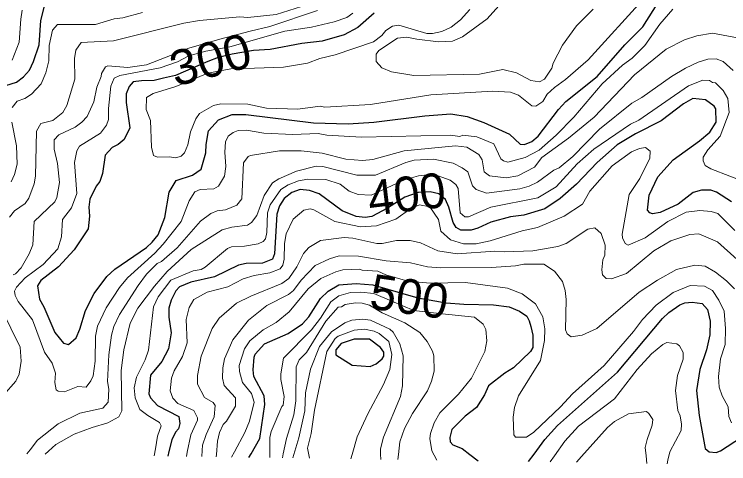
# Model space of a CAD drawing. Extents: x 673.3 to 698.5, y 6984.3 to 7012.3.
# Drawn here: x 687.231 to 688.869, y 6984.395 to 6985.425 of the extents above; entities that cross this region are included whole.
import ezdxf
from ezdxf.enums import TextEntityAlignment as Align

# ---------------------------------------------------------------- set-up
doc = ezdxf.new("R2010")
doc.units = 0
doc.header["$LTSCALE"] = 0.032
doc.layers.add('1', color=7, linetype='Continuous', lineweight=25)
doc.layers.add('2', color=7, linetype='Continuous', lineweight=13)
doc.layers.add('61', color=7, linetype='Continuous')

msp = doc.modelspace()

# ---------------------------------------------------------------- linework, layer by layer
at = {"layer": '1'}
for points in [[(688.3074, 6985.1771), (688.3667, 6985.1501), (688.3914, 6985.1272), (688.4008, 6985.1261), (688.4179, 6985.1335), (688.4323, 6985.1454), (688.4789, 6985.2067), (688.4958, 6985.2252), (688.5675, 6985.2822), (688.631, 6985.3546), (688.6725, 6985.3962), (688.7106, 6985.4568), (688.7463, 6985.496), (688.7683, 6985.5122), (688.8023, 6985.5259), (688.8204, 6985.5274), (688.8413, 6985.5218), (688.8864, 6985.4938)], [(687.1841, 6985.2531), (687.2365, 6985.2696), (687.2523, 6985.2815), (687.2661, 6985.297), (687.2756, 6985.3166), (687.2883, 6985.3549), (687.2921, 6985.4105), (687.3018, 6985.4494)], [(688.0563, 6985.4279), (688.0191, 6985.395), (687.9875, 6985.3775), (687.9374, 6985.363), (687.8907, 6985.3577), (687.8183, 6985.3443), (687.7794, 6985.3418), (687.7308, 6985.3336), (687.6989, 6985.326), (687.6748, 6985.3164), (687.6009, 6985.2846), (687.5734, 6985.2782), (687.5519, 6985.2733), (687.523, 6985.2727), (687.5039, 6985.2698), (687.4944, 6985.2596), (687.4879, 6985.2425), (687.4879, 6985.2227), (687.4959, 6985.1644), (687.4831, 6985.1377), (687.4693, 6985.1265), (687.4554, 6985.1195), (687.4398, 6985.1022), (687.4333, 6985.0601), (687.4273, 6985.0419), (687.4193, 6985.0313), (687.4048, 6985.0011), (687.4024, 6984.9827), (687.404, 6984.9621), (687.4004, 6984.9333), (687.3686, 6984.8849), (687.3324, 6984.8462), (687.2921, 6984.8146), (687.2843, 6984.8024), (687.2888, 6984.772), (687.2988, 6984.7542), (687.3241, 6984.6955), (687.3438, 6984.6709), (687.3553, 6984.6677), (687.3729, 6984.6831), (687.3819, 6984.7032), (687.3944, 6984.746), (687.4147, 6984.7851), (687.4437, 6984.8237), (687.462, 6984.8405), (687.5341, 6984.8903), (687.5475, 6984.9024), (687.5612, 6984.9196), (687.5767, 6984.9594), (687.5864, 6985.0174), (687.6025, 6985.0441), (687.6396, 6985.0562), (687.6594, 6985.0702), (687.6703, 6985.1073), (687.6711, 6985.1266), (687.6769, 6985.1578), (687.6994, 6985.1827), (687.7305, 6985.1953), (687.7618, 6985.1953), (687.9175, 6985.1758), (687.9968, 6985.1742), (688.0555, 6985.1774), (688.1722, 6985.1921), (688.232, 6985.1968), (688.2694, 6985.1905), (688.3074, 6985.1771)], [(688.8753, 6984.9951), (688.8413, 6985.0169), (688.8281, 6985.0218), (688.8071, 6985.0218), (688.7879, 6985.0166), (688.7532, 6984.9899), (688.7117, 6984.9708), (688.6943, 6984.9674), (688.6883, 6984.9698), (688.6829, 6984.9758), (688.6866, 6985.0104), (688.7063, 6985.0522), (688.7418, 6985.0916), (688.8025, 6985.1346), (688.8257, 6985.1545), (688.8404, 6985.1779), (688.8398, 6985.2085), (688.8358, 6985.2146), (688.8157, 6985.2292), (688.7871, 6985.2319), (688.7651, 6985.2199), (688.714, 6985.181), (688.6551, 6985.151), (688.6136, 6985.1254), (688.5678, 6985.0854), (688.5203, 6985.0354), (688.4825, 6985.0027), (688.4473, 6984.9788), (688.3996, 6984.9643), (688.3691, 6984.9607), (688.3237, 6984.9486), (688.2937, 6984.9344), (688.279, 6984.9301), (688.2553, 6984.9299), (688.244, 6984.9362), (688.2371, 6984.9473), (688.2278, 6984.9831), (688.22, 6985.0006), (688.2042, 6985.0132), (688.185, 6985.018), (688.1574, 6985.0162), (688.127, 6985.0058), (688.0872, 6984.9803), (688.0511, 6984.9615), (688.0354, 6984.9592), (688.0149, 6984.9614), (687.9827, 6984.974), (687.9299, 6985.0132), (687.908, 6985.0213), (687.8866, 6985.0233), (687.8675, 6985.0161), (687.8503, 6985.0024), (687.8392, 6984.9862), (687.8331, 6984.9669), (687.8276, 6984.8758), (687.8233, 6984.8639), (687.8006, 6984.8541), (687.7631, 6984.854), (687.7455, 6984.8501)], [(687.7455, 6984.8501), (687.6905, 6984.8234), (687.6364, 6984.811), (687.6101, 6984.8003), (687.6018, 6984.7906), (687.591, 6984.7696), (687.5857, 6984.7509), (687.5857, 6984.7308), (687.5913, 6984.6949), (687.5852, 6984.6576), (687.5699, 6984.6291), (687.5434, 6984.5977), (687.54, 6984.5546), (687.5438, 6984.546), (687.5595, 6984.5277), (687.6085, 6984.5031), (687.6107, 6984.4866), (687.6077, 6984.4748), (687.6009, 6984.4669), (687.5923, 6984.4496), (687.5857, 6984.4225), (687.5831, 6984.412)], [(687.7692, 6984.4092), (687.774, 6984.4175), (687.7941, 6984.4524), (687.8054, 6984.5304), (687.8045, 6984.5506), (687.7808, 6984.5946), (687.7788, 6984.6098), (687.781, 6984.6391), (687.7839, 6984.6456), (687.8049, 6984.6694), (687.8591, 6984.6932), (687.8924, 6984.7155), (687.9064, 6984.731), (687.9334, 6984.7734), (687.9507, 6984.7899), (687.9752, 6984.8044), (688.0153, 6984.8076), (688.053, 6984.8044), (688.1568, 6984.775), (688.2215, 6984.7634), (688.2622, 6984.7604), (688.3302, 6984.7587), (688.366, 6984.7539), (688.3892, 6984.7447), (688.406, 6984.7328), (688.4118, 6984.7219), (688.4155, 6984.7094), (688.4197, 6984.689), (688.4204, 6984.6608), (688.415, 6984.6518), (688.3754, 6984.6144), (688.356, 6984.6024), (688.3188, 6984.5733), (688.3089, 6984.5522), (688.2908, 6984.5235), (688.2653, 6984.5036), (688.2347, 6984.4728), (688.2298, 6984.4545), (688.2304, 6984.4444), (688.2364, 6984.438), (688.2578, 6984.4292), (688.2754, 6984.416), (688.2951, 6984.4012)], [(688.4102, 6984.3995), (688.4228, 6984.4167), (688.4474, 6984.4504), (688.4767, 6984.482), (688.6138, 6984.6045), (688.717, 6984.7272), (688.7322, 6984.7416), (688.7567, 6984.7587), (688.7682, 6984.7636), (688.7856, 6984.7653), (688.8079, 6984.762), (688.8201, 6984.7482), (688.8267, 6984.7216), (688.8259, 6984.6901), (688.8179, 6984.6556), (688.8032, 6984.6108), (688.795, 6984.5624), (688.8014, 6984.5049), (688.815, 6984.4294), (688.8246, 6984.4217), (688.8402, 6984.4203), (688.8502, 6984.4244), (688.8987, 6984.4552)]]:
    msp.add_lwpolyline(points, dxfattribs=at)
msp.add_lwpolyline([(688.0056, 6984.6206), (688.0469, 6984.6175), (688.0609, 6984.6235), (688.0747, 6984.6347), (688.0783, 6984.641), (688.0782, 6984.6504), (688.0709, 6984.661), (688.0454, 6984.6798), (688.0107, 6984.6798), (687.9806, 6984.67), (687.9687, 6984.6558), (687.9684, 6984.6443)], close=True, dxfattribs=at)
at = {"layer": '2'}
for points in [[(688.2757, 6985.4358), (688.2545, 6985.4123), (688.2325, 6985.3958), (688.2116, 6985.3853), (688.1901, 6985.381), (688.1772, 6985.3812), (688.1131, 6985.3997), (688.0986, 6985.3975), (688.083, 6985.3878), (688.0738, 6985.3765), (688.0546, 6985.3615), (687.9666, 6985.3324), (687.9318, 6985.3235), (687.9035, 6985.3126), (687.8484, 6985.3036), (687.7602, 6985.3004), (687.7397, 6985.3019), (687.675, 6985.2899), (687.6019, 6985.2596), (687.5497, 6985.2433), (687.5343, 6985.2343), (687.5335, 6985.2068), (687.5433, 6985.1816), (687.5457, 6985.1201), (687.5507, 6985.1009), (687.5599, 6985.0976), (687.5862, 6985.0983), (687.6017, 6985.096), (687.6138, 6985.0995), (687.6215, 6985.1076), (687.6289, 6985.1258), (687.6355, 6985.1557), (687.6472, 6985.185), (687.6562, 6985.1974), (687.6882, 6985.2156), (687.7046, 6985.2197), (687.7667, 6985.2188), (687.8097, 6985.2098), (687.8814, 6985.2075), (687.9325, 6985.214), (687.9433, 6985.2124), (688.0478, 6985.2184), (688.1864, 6985.24), (688.3287, 6985.2491), (688.369, 6985.2465), (688.3869, 6985.2392), (688.418, 6985.2149), (688.4267, 6985.2147), (688.4427, 6985.2251), (688.4532, 6985.2419), (688.4695, 6985.2575), (688.4953, 6985.2753), (688.5467, 6985.3208), (688.6772, 6985.4652)], [(688.5584, 6985.4368), (688.52, 6985.3986), (688.4884, 6985.3544), (688.4669, 6985.3128), (688.4635, 6985.3014), (688.4468, 6985.2759), (688.4351, 6985.2702), (688.4157, 6985.2731), (688.3826, 6985.2911), (688.3511, 6985.2987), (688.2976, 6985.2874), (688.1473, 6985.2849), (688.0964, 6985.2932), (688.0738, 6985.3023), (688.0612, 6985.3168), (688.0612, 6985.3336), (688.0671, 6985.342), (688.11, 6985.3703), (688.1312, 6985.3728), (688.1541, 6985.3676), (688.2039, 6985.3615), (688.2361, 6985.3636), (688.2586, 6985.373), (688.3153, 6985.4143), (688.369, 6985.4747)], [(687.2201, 6984.9599), (687.2321, 6984.9745), (687.2566, 6984.9911), (687.2648, 6985.0032), (687.277, 6985.036), (687.2802, 6985.054), (687.2819, 6985.1573), (687.2923, 6985.1747), (687.3197, 6985.1816), (687.3425, 6985.1997), (687.3517, 6985.2162), (687.3704, 6985.2762), (687.3697, 6985.3236), (687.3728, 6985.3426), (687.3849, 6985.3602), (687.4591, 6985.3639), (687.6201, 6985.4046), (687.6559, 6985.4111), (687.7483, 6985.4192), (687.7669, 6985.4176), (687.8318, 6985.4242), (687.89, 6985.4428)], [(687.2264, 6985.32), (687.2426, 6985.3612), (687.246, 6985.4141), (687.2497, 6985.4347)], [(688.7409, 6985.4368), (688.7112, 6985.4023), (688.677, 6985.3538), (688.6481, 6985.3245), (688.6259, 6985.308), (688.5787, 6985.2657), (688.5144, 6985.1891), (688.4737, 6985.1477), (688.4344, 6985.1135), (688.4026, 6985.0965), (688.3629, 6985.0862), (688.3528, 6985.089), (688.3469, 6985.0938), (688.3307, 6985.1276), (688.2919, 6985.1438), (688.2598, 6985.148), (688.2525, 6985.1448), (688.2311, 6985.148), (688.0276, 6985.1431), (687.9475, 6985.148), (687.9282, 6985.1513), (687.87, 6985.1497), (687.8034, 6985.1523), (687.7637, 6985.1594), (687.7442, 6985.1587), (687.7333, 6985.1542), (687.7215, 6985.1452), (687.7159, 6985.1322), (687.7143, 6985.1089), (687.7166, 6985.0762), (687.7135, 6985.0542), (687.6998, 6985.0311), (687.6885, 6985.0251), (687.6578, 6985.0235), (687.6455, 6985.018), (687.632, 6984.9973), (687.6141, 6984.95), (687.573, 6984.8977), (687.5535, 6984.8773), (687.4905, 6984.8208), (687.4722, 6984.7984), (687.4416, 6984.7523), (687.4218, 6984.7096), (687.4179, 6984.6874), (687.417, 6984.6299), (687.4121, 6984.596), (687.4072, 6984.5846), (687.3963, 6984.5699), (687.3771, 6984.5714), (687.3466, 6984.5593)], [(687.9266, 6985.4333), (687.8169, 6985.3972), (687.7724, 6985.3866), (687.7028, 6985.368), (687.6315, 6985.3472), (687.5797, 6985.3263)], [(687.5253, 6985.429), (687.48, 6985.4168), (687.46, 6985.4145), (687.4175, 6985.4014), (687.3306, 6985.4019), (687.3188, 6985.3887), (687.3112, 6985.3536), (687.3102, 6985.3186), (687.3035, 6985.2904), (687.2927, 6985.2659), (687.2705, 6985.2416), (687.2552, 6985.2321), (687.2379, 6985.2261), (687.2265, 6985.2113)], [(687.3466, 6984.5593), (687.3318, 6984.5608), (687.3274, 6984.5636), (687.3242, 6984.5806), (687.3256, 6984.6024), (687.3184, 6984.6252), (687.3005, 6984.65), (687.2728, 6984.7246), (687.2401, 6984.7665), (687.233, 6984.7803), (687.2322, 6984.79), (687.2363, 6984.7996), (687.2562, 6984.8211), (687.2974, 6984.8515), (687.3315, 6984.8869), (687.3396, 6984.9151), (687.3419, 6984.9545), (687.3627, 6984.9809), (687.3745, 6985.0139), (687.3697, 6985.0852), (687.375, 6985.1116), (687.3806, 6985.1229), (687.4292, 6985.1521), (687.4428, 6985.1707), (687.4471, 6985.184), (687.4473, 6985.2087), (687.4528, 6985.2601), (687.4605, 6985.2785), (687.4732, 6985.2848), (687.5661, 6985.3025), (687.6057, 6985.3161), (687.6315, 6985.3294), (687.6705, 6985.3406), (687.7254, 6985.3503), (687.8514, 6985.3859), (687.9125, 6985.3953), (687.9644, 6985.4074), (687.9933, 6985.4179), (688.0078, 6985.4277)], [(687.2604, 6984.4169), (687.2678, 6984.4266), (687.2848, 6984.4489), (687.3321, 6984.4863), (687.3816, 6984.5104), (687.4343, 6984.5223), (687.4463, 6984.5359), (687.4479, 6984.5655), (687.4447, 6984.5832), (687.4483, 6984.6444), (687.4543, 6984.6895), (687.4597, 6984.7093), (687.4725, 6984.7367), (687.5152, 6984.8035), (687.5344, 6984.829), (687.559, 6984.8536), (687.569, 6984.8583), (687.6047, 6984.8894), (687.6584, 6984.9505), (687.6816, 6984.9684), (687.6961, 6984.9744), (687.7159, 6984.9763), (687.7417, 6984.9875), (687.7533, 6985.0018), (687.7567, 6985.0842), (687.7678, 6985.0988), (687.7732, 6985.1016), (687.8391, 6985.1122), (687.8891, 6985.1122), (687.9372, 6985.1066), (687.9911, 6985.0931), (688.0296, 6985.0895), (688.0536, 6985.0923), (688.1249, 6985.1121), (688.2426, 6985.1236), (688.2688, 6985.1202), (688.2964, 6985.1032), (688.3038, 6985.0912), (688.3088, 6985.0636), (688.3205, 6985.0545), (688.359, 6985.0504), (688.3856, 6985.0544), (688.4236, 6985.0742), (688.4407, 6985.0967), (688.5017, 6985.1413), (688.5603, 6985.1893), (688.6535, 6985.2859), (688.7258, 6985.3451), (688.7674, 6985.3666), (688.796, 6985.3753), (688.8316, 6985.3817), (688.8932, 6985.3704)], [(687.5797, 6985.3263), (687.5348, 6985.3092), (687.4914, 6985.3029), (687.4455, 6985.3068), (687.4407, 6985.3044), (687.431, 6985.2889), (687.4308, 6985.2827), (687.4209, 6985.2582), (687.4137, 6985.2246), (687.3984, 6985.1907), (687.3862, 6985.1775), (687.3709, 6985.1661), (687.3337, 6985.1486), (687.3229, 6985.137), (687.3227, 6985.116), (687.3307, 6985.0827), (687.3347, 6985.0395), (687.3291, 6985.005), (687.3243, 6984.9953), (687.2766, 6984.9499), (687.2736, 6984.8965), (687.2653, 6984.8756), (687.2471, 6984.8436), (687.2345, 6984.8297), (687.2284, 6984.8279)], [(687.3018, 6984.4163), (687.3099, 6984.4236), (687.3264, 6984.4386), (687.3689, 6984.4623), (687.4097, 6984.4778), (687.4458, 6984.4881), (687.4709, 6984.5017), (687.4779, 6984.5159), (687.4764, 6984.6082), (687.4823, 6984.6556), (687.497, 6984.717), (687.5143, 6984.7512), (687.5524, 6984.8013), (687.5821, 6984.8351), (687.6369, 6984.8858), (687.7077, 6984.9306), (687.7299, 6984.937), (687.7656, 6984.9413), (687.775, 6984.9474), (687.7874, 6984.9637), (687.804, 6985.0099), (687.8232, 6985.0387), (687.8375, 6985.0475), (687.8781, 6985.0653), (687.9237, 6985.0764), (687.9387, 6985.0762), (688.0166, 6985.0561), (688.0595, 6985.0561), (688.1286, 6985.0855), (688.1481, 6985.0903), (688.1921, 6985.0926), (688.2371, 6985.0837), (688.2583, 6985.0731), (688.2711, 6985.0634), (688.2816, 6985.0317), (688.2905, 6985.0236), (688.3139, 6985.0145), (688.3902, 6985.0251), (688.412, 6985.031), (688.4304, 6985.0402), (688.4682, 6985.0673), (688.4801, 6985.0733), (688.5119, 6985.0987), (688.5732, 6985.1617), (688.6468, 6985.221), (688.6696, 6985.2341), (688.7379, 6985.2823), (688.77, 6985.3013), (688.799, 6985.3149), (688.8212, 6985.3222), (688.84, 6985.323), (688.8563, 6985.3164), (688.8796, 6985.2963)], [(688.9149, 6985.0371), (688.8283, 6985.0709), (688.8153, 6985.0783), (688.8106, 6985.089), (688.8108, 6985.0974), (688.8211, 6985.1144), (688.8494, 6985.1455), (688.8705, 6985.1996), (688.8671, 6985.2319), (688.8562, 6985.2504), (688.8391, 6985.2675), (688.8319, 6985.2686), (688.8248, 6985.2732), (688.8097, 6985.2743), (688.7772, 6985.2609), (688.6633, 6985.1819), (688.6443, 6985.1732), (688.5596, 6985.1154), (688.5216, 6985.0822), (688.4734, 6985.0292), (688.4312, 6985.004), (688.324, 6984.9829), (688.2729, 6984.9608), (688.264, 6984.9608), (688.2533, 6984.97), (688.2487, 6985.0258), (688.2432, 6985.0344), (688.2306, 6985.0444), (688.1922, 6985.0584), (688.1576, 6985.0544), (688.1257, 6985.0458), (688.0498, 6985.0105), (688.0198, 6985.0119), (687.9991, 6985.0195), (687.9781, 6985.0356), (687.9455, 6985.0462), (687.9042, 6985.047), (687.8826, 6985.0431), (687.859, 6985.0339), (687.8427, 6985.0231), (687.8183, 6984.9878), (687.8119, 6984.9699), (687.8103, 6984.9247), (687.8073, 6984.9101), (687.8021, 6984.9044), (687.7905, 6984.8988), (687.7588, 6984.8932), (687.7295, 6984.8916), (687.7198, 6984.8881), (687.6692, 6984.8449), (687.6599, 6984.8402), (687.6416, 6984.8371), (687.5901, 6984.8153), (687.5613, 6984.777), (687.5508, 6984.7545), (687.5393, 6984.6551), (687.5317, 6984.6331), (687.5113, 6984.5927), (687.5058, 6984.5685), (687.5083, 6984.5455), (687.5191, 6984.5191), (687.5372, 6984.5049), (687.5644, 6984.489), (687.5682, 6984.4813)], [(687.2257, 6985.1775), (687.2363, 6985.1234), (687.2378, 6985.0811), (687.2317, 6985.0577), (687.2239, 6985.0405)], [(688.8831, 6984.9296), (688.8443, 6984.9681), (688.8289, 6984.9728), (688.8029, 6984.9754), (688.7716, 6984.9714), (688.7295, 6984.9497), (688.6779, 6984.9128), (688.6384, 6984.8958), (688.6319, 6984.8997), (688.6255, 6984.9122), (688.6248, 6984.921), (688.6406, 6985.0119), (688.6654, 6985.0488), (688.6883, 6985.0949), (688.689, 6985.1111), (688.6784, 6985.1194), (688.6647, 6985.1173), (688.6459, 6985.1097), (688.6022, 6985.0774), (688.5508, 6985.0195), (688.5338, 6984.9897), (688.4921, 6984.9625), (688.431, 6984.9359), (688.3954, 6984.9282), (688.3221, 6984.9054), (688.2904, 6984.8985), (688.2615, 6984.8985), (688.2312, 6984.908), (688.2089, 6984.9279), (688.2035, 6984.9543), (688.1841, 6984.9836), (688.1599, 6984.9881), (688.1403, 6984.98), (688.1063, 6984.9549), (688.0615, 6984.9396), (688.0247, 6984.938), (687.9661, 6984.9499), (687.9181, 6984.9769), (687.9095, 6984.9786), (687.8949, 6984.9761), (687.8707, 6984.955), (687.8545, 6984.9216), (687.8511, 6984.8998), (687.8503, 6984.8636), (687.8472, 6984.8498), (687.8406, 6984.8413), (687.8169, 6984.832), (687.7813, 6984.8264), (687.7559, 6984.8185), (687.7211, 6984.8002), (687.6735, 6984.788), (687.6428, 6984.771), (687.6323, 6984.7528), (687.6255, 6984.7252), (687.6279, 6984.672), (687.6169, 6984.6406), (687.5977, 6984.6077), (687.5916, 6984.5911), (687.5884, 6984.5619), (687.5946, 6984.5447), (687.6065, 6984.5326)], [(687.6609, 6984.4108), (687.662, 6984.4246), (687.663, 6984.4374), (687.6711, 6984.4617), (687.6892, 6984.502), (687.6922, 6984.528), (687.6874, 6984.5347), (687.6671, 6984.5463), (687.6517, 6984.577), (687.6511, 6984.5965), (687.66, 6984.6414), (687.6848, 6984.7048), (687.7009, 6984.7283), (687.7411, 6984.7628), (687.7737, 6984.7791), (687.8443, 6984.8075), (687.8608, 6984.8191), (687.8792, 6984.8461), (687.8942, 6984.8769), (687.9064, 6984.8903), (687.9333, 6984.9061), (687.9872, 6984.9136), (688.0077, 6984.9118), (688.0626, 6984.8997), (688.0746, 6984.8997), (688.1079, 6984.9062), (688.1392, 6984.9062), (688.1625, 6984.9011), (688.2023, 6984.8827), (688.2468, 6984.8761), (688.3332, 6984.8817), (688.3549, 6984.8802), (688.4201, 6984.8826), (688.4776, 6984.8927), (688.4964, 6984.8998), (688.5465, 6984.9322), (688.5625, 6984.9354), (688.5768, 6984.9222), (688.5856, 6984.8956), (688.5848, 6984.8729), (688.5809, 6984.862), (688.5784, 6984.8393), (688.58, 6984.8273), (688.5879, 6984.8191), (688.6006, 6984.8182), (688.6348, 6984.8306), (688.6978, 6984.8823), (688.7363, 6984.9053), (688.7801, 6984.9198), (688.8003, 6984.9216), (688.8436, 6984.9033), (688.8882, 6984.8625)], [(688.882, 6984.7954), (688.8642, 6984.8139), (688.8387, 6984.8339), (688.8153, 6984.8475), (688.7914, 6984.8498), (688.7496, 6984.8399), (688.7056, 6984.8154), (688.6636, 6984.7878), (688.5664, 6984.7044), (688.5335, 6984.6895), (688.5077, 6984.6855), (688.4987, 6984.692), (688.4953, 6984.7018), (688.4968, 6984.7713), (688.4944, 6984.7916), (688.4879, 6984.8125), (688.4694, 6984.8358), (688.4453, 6984.8524), (688.3998, 6984.8524), (688.3807, 6984.8484), (688.3252, 6984.8443), (688.2084, 6984.8434), (688.1786, 6984.8459), (688.1397, 6984.8548), (688.0839, 6984.8599), (688.0208, 6984.8703), (687.9763, 6984.8711), (687.9537, 6984.8646), (687.9214, 6984.8493), (687.8889, 6984.8155), (687.8711, 6984.7919), (687.8598, 6984.7822), (687.8103, 6984.7571), (687.7681, 6984.7237), (687.732, 6984.6788), (687.7135, 6984.6353), (687.7094, 6984.6141), (687.7086, 6984.5908), (687.7122, 6984.5737), (687.7385, 6984.5454), (687.7386, 6984.5262), (687.7179, 6984.4918), (687.7102, 6984.4843), (687.7014, 6984.4659), (687.6972, 6984.4466), (687.6948, 6984.416), (687.6944, 6984.4103)], [(687.7292, 6984.4098), (687.7358, 6984.4219), (687.7601, 6984.4662), (687.7706, 6984.4922), (687.7809, 6984.5356), (687.7748, 6984.5554), (687.7544, 6984.5807), (687.7476, 6984.606), (687.7469, 6984.6195), (687.7592, 6984.6581), (687.7711, 6984.6763), (687.8022, 6984.7017), (687.8315, 6984.718), (687.8615, 6984.7425), (687.9053, 6984.7956), (687.9342, 6984.819), (687.9686, 6984.8346), (687.9846, 6984.8393), (688.0227, 6984.841), (688.0287, 6984.8386), (688.0645, 6984.8363), (688.0834, 6984.8273), (688.1335, 6984.813), (688.1845, 6984.8087), (688.2654, 6984.81), (688.362, 6984.7971), (688.3957, 6984.7842), (688.4258, 6984.7614), (688.4431, 6984.731), (688.4472, 6984.704), (688.4471, 6984.6768), (688.4373, 6984.6315), (688.3874, 6984.5506), (688.3782, 6984.5238), (688.3747, 6984.5013), (688.3764, 6984.461), (688.3807, 6984.4551), (688.4053, 6984.4558), (688.4227, 6984.4673), (688.4837, 6984.5248), (688.511, 6984.5545), (688.5838, 6984.6194), (688.6512, 6984.6978), (688.6712, 6984.7256), (688.7027, 6984.7578), (688.7416, 6984.787), (688.7811, 6984.8035), (688.8137, 6984.8019), (688.8322, 6984.7915), (688.8468, 6984.7697), (688.8588, 6984.7444), (688.8618, 6984.7049), (688.8609, 6984.6676), (688.8504, 6984.6353), (688.8454, 6984.5942), (688.847, 6984.5701), (688.8542, 6984.5506), (688.8682, 6984.525), (688.8691, 6984.5025), (688.8758, 6984.4881)], [(688.2, 6984.4027), (688.1938, 6984.4141), (688.1885, 6984.4238), (688.1842, 6984.4527), (688.1853, 6984.4635), (688.194, 6984.4887), (688.2071, 6984.5114), (688.2497, 6984.5538), (688.2794, 6984.5911), (688.3104, 6984.6516), (688.3144, 6984.6761), (688.3126, 6984.7024), (688.3063, 6984.7148), (688.2861, 6984.7303), (688.2051, 6984.739), (688.1474, 6984.7457), (688.0966, 6984.7669), (688.0553, 6984.7846), (688.0257, 6984.7881), (688.0019, 6984.7871), (687.9754, 6984.7797), (687.9573, 6984.7654), (687.9335, 6984.7281), (687.9127, 6984.7016), (687.8487, 6984.6366), (687.8421, 6984.6008), (687.8422, 6984.5873), (687.8502, 6984.5487), (687.8479, 6984.5289), (687.8445, 6984.5257), (687.8204, 6984.4687), (687.8174, 6984.4545), (687.817, 6984.4193), (687.8169, 6984.4085)], [(687.8463, 6984.4081), (687.8481, 6984.4171), (687.8552, 6984.4526), (687.8723, 6984.5066), (687.8771, 6984.5387), (687.8772, 6984.6168), (687.8842, 6984.6327), (687.9009, 6984.6499), (687.9457, 6984.7216), (687.9738, 6984.7536), (687.9811, 6984.7546), (687.9895, 6984.7599), (688.0135, 6984.7637), (688.0292, 6984.7627), (688.0459, 6984.7579), (688.0745, 6984.7407), (688.1266, 6984.7179), (688.161, 6984.6955), (688.178, 6984.6747), (688.1898, 6984.6529), (688.1931, 6984.6418), (688.1939, 6984.6071), (688.188, 6984.5839), (688.1784, 6984.5618), (688.1444, 6984.5099), (688.1257, 6984.4757), (688.115, 6984.4447), (688.1118, 6984.416), (688.1105, 6984.404)], [(687.2019, 6984.7488), (687.245, 6984.662), (687.2468, 6984.6295), (687.2426, 6984.5998), (687.235, 6984.5842), (687.2066, 6984.5518)], [(688.0715, 6984.4046), (688.071, 6984.4165), (688.0705, 6984.4284), (688.0778, 6984.4551), (688.1165, 6984.5485), (688.1214, 6984.5729), (688.123, 6984.642), (688.1148, 6984.6695), (688.1002, 6984.696), (688.0922, 6984.703), (688.0478, 6984.7238), (688.0302, 6984.7262), (688.0053, 6984.7236), (687.9893, 6984.7179), (687.9585, 6984.6968), (687.9307, 6984.6633), (687.9101, 6984.6114), (687.8992, 6984.5571), (687.8974, 6984.5161), (687.8836, 6984.4543), (687.8723, 6984.416), (687.8699, 6984.4077)], [(687.9084, 6984.4071), (687.9058, 6984.4191), (687.9033, 6984.4306), (687.9118, 6984.4639), (687.9194, 6984.5175), (687.9481, 6984.6516), (687.967, 6984.6816), (687.974, 6984.6871), (688.0107, 6984.7009), (688.0338, 6984.7033), (688.0563, 6984.6985), (688.0675, 6984.693), (688.0903, 6984.6749), (688.097, 6984.6448), (688.0922, 6984.6108), (688.0781, 6984.5761), (688.0419, 6984.5087), (688.0175, 6984.4564), (688.0059, 6984.416), (688.0029, 6984.4057)], [(688.4597, 6984.3987), (688.4698, 6984.4128), (688.4938, 6984.4462), (688.5251, 6984.4808), (688.6073, 6984.5434), (688.6595, 6984.6107), (688.6921, 6984.6462), (688.7179, 6984.6678), (688.7274, 6984.6724), (688.75, 6984.6694), (688.7561, 6984.6647), (688.7648, 6984.6493), (688.7649, 6984.6341), (688.7519, 6984.5965), (688.7469, 6984.5628), (688.7525, 6984.5164), (688.7575, 6984.5045), (688.7607, 6984.4854), (688.7599, 6984.4707), (688.734, 6984.4219), (688.7299, 6984.403), (688.7281, 6984.3946)], [(687.6065, 6984.5326), (687.6432, 6984.5168), (687.6515, 6984.4998), (687.6515, 6984.4944), (687.636, 6984.4608), (687.628, 6984.4209), (687.6261, 6984.4114)], [(688.6817, 6984.3953), (688.6797, 6984.4129), (688.6776, 6984.4315), (688.6823, 6984.45), (688.6937, 6984.4826), (688.6948, 6984.4958), (688.6862, 6984.51), (688.6806, 6984.5144), (688.6392, 6984.5086), (688.6076, 6984.491), (688.5915, 6984.4779), (688.532, 6984.4111), (688.5201, 6984.3978)], [(687.5682, 6984.4813), (687.5596, 6984.4581), (687.5547, 6984.429), (687.5519, 6984.4125)]]:
    msp.add_lwpolyline(points, dxfattribs=at)

# ---------------------------------------------------------------- texts
at = {"layer": '61', "width": 1.05}
msp.add_text('300', height=0.08, rotation=14.676, dxfattribs=at).set_placement((687.691, 6985.2826), align=Align.CENTER)
at = {"layer": '61'}
for s, rotation, p in [('400', 6.839, (688.1354, 6984.9733)), ('500', 351.87, (688.1314, 6984.7382))]:
    msp.add_text(s, height=0.08, rotation=rotation, dxfattribs=at).set_placement(p, align=Align.CENTER)

doc.saveas('drawing.dxf')
